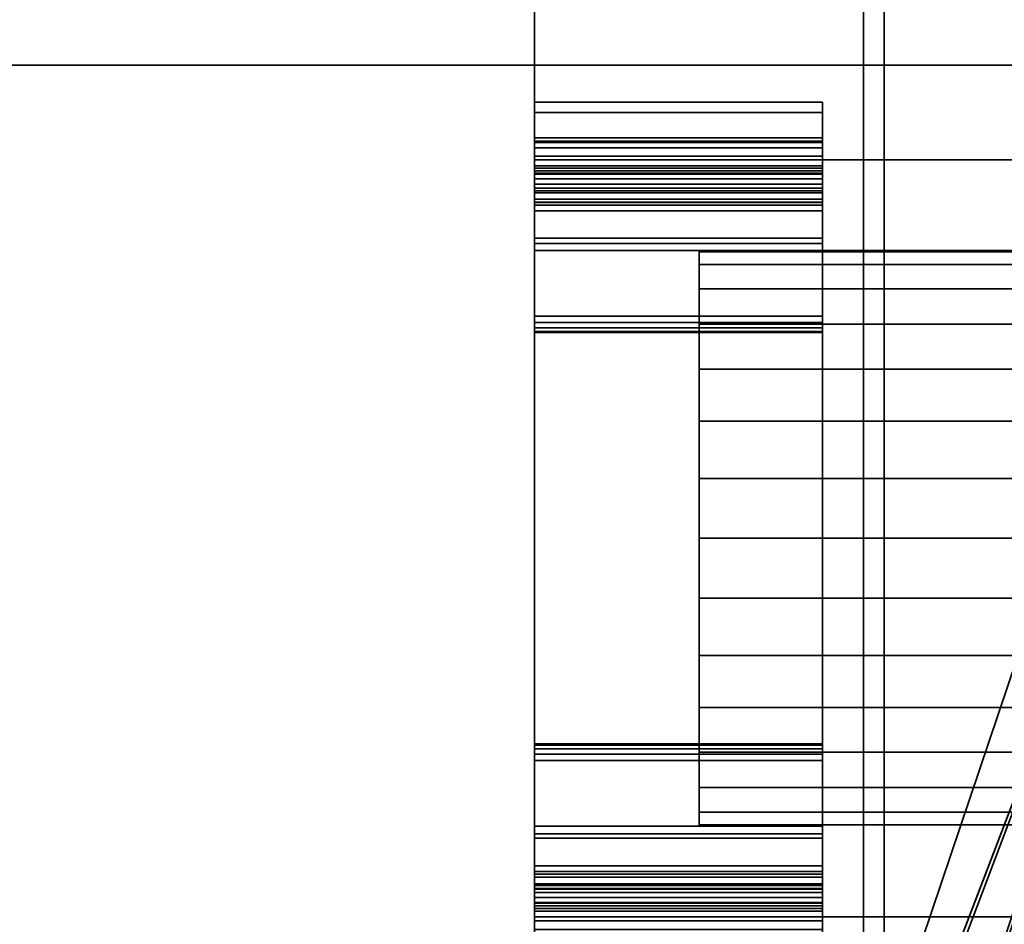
# Model space of a CAD drawing. Header units: millimetres. Extents: x -490 to 6690, y -115 to 132.
# Tile 977 of 1031: x 6503 to 6515, y -20 to -9. Entities that reach past the tile are written whole.
import ezdxf

# ---------------------------------------------------------------- set-up
doc = ezdxf.new("R2010")
doc.units = ezdxf.units.MM
doc.layers.add('151', color=7, linetype='Continuous', true_color=0xffffff)

# ---------------------------------------------------------------- blocks, each defined once
blk = doc.blocks.new('UG_SURFACE_319')
at = {"layer": '151', "color": 252, "linetype": 'Continuous', "lineweight": 35}
for points in [[(5491, -26, 2017), (6509, -26, 2017), (6509, 0, 2017), (5491, 0, 2017)], [(6509, 0, 2), (6509, -10.45, 16.865), (6509, -10.45, 3.93)], [(6509, 0, 2), (6509, -11.15, 20.3), (6509, -10.924, 19.13), (6509, -10.881, 19.019)], [(6509, -10.881, 19.019), (6509, -10.45, 16.865), (6509, 0, 2)], [(6509, -10.45, 3.93), (6509, -10.576, 3.231), (6509, -2), (6509, 0, 2)], [(6509, 0, 2), (6509, 0, 2017), (6509, -11.15, 29.1), (6509, -11.15, 20.3)], [(6509, 0, 2017), (6509, -26, 2017), (6509, -26), (6509, -20.35, 29.1)], [(6509, -20.35, 29.1), (6509, -11.15, 29.1), (6509, 0, 2017)], [(5491, -26), (5491, -2), (6509, -2), (6509, -26)], [(6509, -26), (6509, -2), (6509, -12.168, 1.95), (6509, -19.342, 1.967)], [(6509, -2), (6509, -10.939, 2.62), (6509, -11.493, 2.174)], [(6509, -10.576, 3.231), (6509, -10.939, 2.62), (6509, -2)], [(6509, -11.493, 2.174), (6509, -12.168, 1.95), (6509, -2)], [(6509, -10.45, 16.865), (6512.5, -10.45, 16.865), (6512.5, -10.45, 3.93), (6509, -10.45, 3.93)], [(6509, -10.881, 19.019), (6512.5, -10.881, 19.019), (6512.5, -10.45, 16.865), (6509, -10.45, 16.865)], [(6512.5, -10.576, 3.231), (6509, -10.576, 3.231), (6509, -10.45, 3.93), (6512.5, -10.45, 3.93)], [(6512.5, -10.45, 16.865), (6512.5, -11.25, 16.8), (6512.5, -11.25, 6.75)], [(6512.5, -11.224, 19.3), (6512.5, -11.25, 16.8), (6512.5, -10.45, 16.865), (6512.5, -10.881, 19.019)], [(6512.5, -11.25, 6.75), (6512.5, -11.25, 5.5), (6512.5, -10.45, 16.865)], [(6512.5, -10.45, 3.93), (6512.5, -10.45, 16.865), (6512.5, -11.25, 5.5), (6512.5, -11.25, 3.757)], [(6512.5, -11.25, 3.757), (6512.5, -11.313, 3.408), (6512.5, -10.576, 3.231), (6512.5, -10.45, 3.93)], [(6512.5, -10.939, 2.62), (6509, -10.939, 2.62), (6509, -10.576, 3.231), (6512.5, -10.576, 3.231)], [(6512.5, -11.313, 3.408), (6512.5, -11.493, 3.103), (6512.5, -10.939, 2.62), (6512.5, -10.576, 3.231)], [(6512.5, -10.881, 19.019), (6509, -10.881, 19.019), (6509, -10.924, 19.13), (6512.5, -10.924, 19.13)], [(6512.5, -11.224, 19.3), (6512.5, -10.881, 19.019), (6512.5, -10.924, 19.13)], [(6509, -11.15, 20.3), (6509, -11.002, 19.221), (6509, -10.924, 19.13)], [(6512.5, -10.924, 19.13), (6509, -10.924, 19.13), (6509, -11.002, 19.221), (6512.5, -11.002, 19.221)], [(6512.5, -11.493, 2.174), (6509, -11.493, 2.174), (6509, -10.939, 2.62), (6512.5, -10.939, 2.62)], [(6509, -11.15, 20.3), (6509, -11.106, 19.28), (6509, -11.002, 19.221)], [(6512.5, -11.002, 19.221), (6509, -11.002, 19.221), (6509, -11.106, 19.28), (6512.5, -11.106, 19.28)], [(6512.5, -10.924, 19.13), (6512.5, -11.002, 19.221), (6512.5, -11.106, 19.28), (6512.5, -11.224, 19.3)], [(6512.5, -11.493, 3.103), (6512.5, -11.768, 2.88), (6512.5, -11.493, 2.174), (6512.5, -10.939, 2.62)], [(6509, -11.224, 19.3), (6509, -11.106, 19.28), (6509, -11.15, 20.3)], [(6512.5, -11.106, 19.28), (6509, -11.106, 19.28), (6509, -11.224, 19.3), (6512.5, -11.224, 19.3)], [(6509, -20.35, 29.1), (6516, -20.35, 29.1), (6516, -11.15, 29.1), (6509, -11.15, 29.1)], [(6509, -11.15, 29.1), (6516, -11.15, 29.1), (6516, -11.15, 20.3), (6509, -11.15, 20.3)], [(6509, -11.15, 20.3), (6516, -11.15, 20.3), (6516, -20.35, 20.3), (6509, -20.35, 20.3)], [(6509, -11.15, 20.3), (6509, -11.323, 19.3), (6509, -11.224, 19.3)], [(6509, -11.15, 20.3), (6509, -11.444, 19.278), (6509, -11.323, 19.3)], [(6509, -11.15, 20.3), (6509, -20.35, 20.3), (6509, -11.55, 19.216), (6509, -11.444, 19.278)], [(6509, -11.323, 19.3), (6512.5, -11.323, 19.3), (6512.5, -11.224, 19.3), (6509, -11.224, 19.3)], [(6509, -19.831, 19.004), (6509, -19.25, 8.3), (6509, -12.25, 8.3), (6509, -11.25, 16.8)], [(6509, -11.25, 16.8), (6509, -11.666, 18.881), (6509, -19.831, 19.004)], [(6509, -11.25, 6.75), (6509, -11.25, 16.8), (6509, -12.25, 8.3)], [(6509, -11.284, 6.578), (6509, -11.25, 6.75), (6509, -12.25, 8.3), (6509, -12.25, 6.8)], [(6509, -11.25, 16.8), (6512.5, -11.25, 16.8), (6512.5, -11.666, 18.881), (6509, -11.666, 18.881)], [(6509, -11.25, 6.75), (6512.5, -11.25, 6.75), (6512.5, -11.25, 16.8), (6509, -11.25, 16.8)], [(6512.5, -11.25, 6.75), (6509, -11.25, 6.75), (6509, -11.284, 6.578), (6512.5, -11.284, 6.578)], [(6509, -11.25, 3.757), (6509, -20.25, 3.757), (6509, -19.396, 2.767), (6509, -12.104, 2.767)], [(6509, -11.25, 3.757), (6509, -11.25, 5.5), (6509, -20.25, 5.5), (6509, -20.25, 3.757)], [(6509, -11.313, 3.408), (6509, -11.25, 3.757), (6509, -12.104, 2.767)], [(6512.5, -20.25, 5.5), (6509, -20.25, 5.5), (6509, -11.25, 5.5), (6512.5, -11.25, 5.5)], [(6509, -11.25, 3.757), (6512.5, -11.25, 3.757), (6512.5, -11.25, 5.5), (6509, -11.25, 5.5)], [(6512.5, -11.25, 3.757), (6509, -11.25, 3.757), (6509, -11.313, 3.408), (6512.5, -11.313, 3.408)], [(6512.5, -11.666, 18.881), (6512.5, -11.224, 19.3), (6512.5, -11.323, 19.3)], [(6512.5, -11.666, 18.881), (6512.5, -11.25, 16.8), (6512.5, -11.224, 19.3)], [(6512.5, -11.25, 5.5), (6512.5, -11.528, 6.334), (6512.5, -11.7, 6.3)], [(6512.5, -11.7, 6.3), (6512.5, -13.05, 6.3), (6512.5, -11.25, 5.5)], [(6512.5, -11.25, 5.5), (6512.5, -11.382, 6.432), (6512.5, -11.528, 6.334)], [(6512.5, -13.05, 6.3), (6512.5, -13.127, 6.315), (6512.5, -20.25, 5.5), (6512.5, -11.25, 5.5)], [(6512.5, -11.25, 6.75), (6512.5, -11.284, 6.578), (6512.5, -11.25, 5.5)], [(6512.5, -11.284, 6.578), (6512.5, -11.382, 6.432), (6512.5, -11.25, 5.5)], [(6509, -11.528, 6.334), (6509, -11.382, 6.432), (6509, -11.284, 6.578), (6509, -12.25, 6.8)], [(6512.5, -11.284, 6.578), (6509, -11.284, 6.578), (6509, -11.382, 6.432), (6512.5, -11.382, 6.432)], [(6509, -12.104, 2.767), (6509, -11.768, 2.88), (6509, -11.493, 3.103), (6509, -11.313, 3.408)], [(6512.5, -11.313, 3.408), (6509, -11.313, 3.408), (6509, -11.493, 3.103), (6512.5, -11.493, 3.103)], [(6512.5, -11.323, 19.3), (6509, -11.323, 19.3), (6509, -11.444, 19.278), (6512.5, -11.444, 19.278)], [(6512.5, -11.666, 18.881), (6512.5, -11.323, 19.3), (6512.5, -11.444, 19.278), (6512.5, -11.55, 19.216)], [(6512.5, -11.382, 6.432), (6509, -11.382, 6.432), (6509, -11.528, 6.334), (6512.5, -11.528, 6.334)], [(6512.5, -11.444, 19.278), (6509, -11.444, 19.278), (6509, -11.55, 19.216), (6512.5, -11.55, 19.216)], [(6512.5, -12.168, 1.95), (6509, -12.168, 1.95), (6509, -11.493, 2.174), (6512.5, -11.493, 2.174)], [(6512.5, -11.493, 3.103), (6509, -11.493, 3.103), (6509, -11.768, 2.88), (6512.5, -11.768, 2.88)], [(6509, -12.25, 6.8), (6509, -11.7, 6.3), (6509, -11.528, 6.334)], [(6512.5, -11.528, 6.334), (6509, -11.528, 6.334), (6509, -11.7, 6.3), (6512.5, -11.7, 6.3)], [(6509, -11.629, 19.121), (6509, -11.55, 19.216), (6509, -20.35, 20.3)], [(6512.5, -11.55, 19.216), (6509, -11.55, 19.216), (6509, -11.629, 19.121), (6512.5, -11.629, 19.121)], [(6512.5, -11.768, 2.88), (6512.5, -12.104, 2.767), (6512.5, -12.168, 1.95), (6512.5, -11.493, 2.174)], [(6512.5, -11.55, 19.216), (6512.5, -11.629, 19.121), (6512.5, -11.669, 19.004), (6512.5, -11.666, 18.881)], [(6509, -20.35, 20.3), (6509, -11.669, 19.004), (6509, -11.629, 19.121)], [(6512.5, -11.629, 19.121), (6509, -11.629, 19.121), (6509, -11.669, 19.004), (6512.5, -11.669, 19.004)], [(6509, -11.666, 18.881), (6509, -11.669, 19.004), (6509, -19.831, 19.004)], [(6512.5, -11.669, 19.004), (6509, -11.669, 19.004), (6509, -11.666, 18.881), (6512.5, -11.666, 18.881)], [(6509, -11.669, 19.004), (6509, -19.871, 19.121), (6509, -19.831, 19.004)], [(6509, -11.669, 19.004), (6509, -20.35, 20.3), (6509, -20.056, 19.278), (6509, -19.95, 19.216)], [(6509, -19.95, 19.216), (6509, -19.871, 19.121), (6509, -11.669, 19.004)], [(6509, -13.05, 6.3), (6509, -11.7, 6.3), (6509, -12.25, 6.8), (6509, -13.05, 6.8)], [(6509, -13.05, 6.3), (6512.5, -13.05, 6.3), (6512.5, -11.7, 6.3), (6509, -11.7, 6.3)], [(6512.5, -11.768, 2.88), (6509, -11.768, 2.88), (6509, -12.104, 2.767), (6512.5, -12.104, 2.767)], [(6512.5, -12.104, 2.767), (6509, -12.104, 2.767), (6509, -19.396, 2.767), (6512.5, -19.396, 2.767)], [(6512.5, -19.342, 1.967), (6509, -19.342, 1.967), (6509, -12.168, 1.95), (6512.5, -12.168, 1.95)], [(6512.5, -19.342, 1.967), (6512.5, -12.168, 1.95), (6512.5, -12.104, 2.767), (6512.5, -19.396, 2.767)], [(6509, -19.25, 8.3), (6512.5, -19.25, 8.3), (6512.5, -12.25, 8.3), (6509, -12.25, 8.3)], [(6509, -12.25, 8.3), (6512.5, -12.25, 8.3), (6512.5, -12.25, 6.8), (6509, -12.25, 6.8)], [(6509, -12.25, 6.8), (6512.5, -12.25, 6.8), (6512.5, -13.05, 6.8), (6509, -13.05, 6.8)], [(6511, -12.421, 23.618), (6511, -12.25, 24.7), (6511, -12.269, 25.066), (6511, -15.75, 24.7)], [(6518, -12.25, 24.7), (6518, -12.269, 25.066), (6511, -12.269, 25.066), (6511, -12.25, 24.7)], [(6511, -12.25, 24.7), (6511, -12.421, 23.618), (6518, -12.421, 23.618), (6518, -12.25, 24.7)], [(6511, -15.75, 24.7), (6511, -12.269, 25.066), (6511, -12.719, 26.45), (6511, -13.693, 27.532)], [(6518, -12.719, 26.45), (6511, -12.719, 26.45), (6511, -12.269, 25.066), (6518, -12.269, 25.066)], [(6512.5, -12.25, 8.3), (6512.5, -13.127, 6.785), (6512.5, -13.05, 6.8)], [(6512.5, -13.191, 6.741), (6512.5, -13.127, 6.785), (6512.5, -12.25, 8.3), (6512.5, -18.309, 6.741)], [(6512.5, -13.05, 6.8), (6512.5, -12.25, 6.8), (6512.5, -12.25, 8.3)], [(6512.5, -18.373, 6.785), (6512.5, -18.309, 6.741), (6512.5, -12.25, 8.3), (6512.5, -19.25, 8.3)], [(6511, -14.326, 21.503), (6511, -13.149, 22.358), (6511, -12.421, 23.618), (6511, -15.75, 24.7)], [(6518, -12.421, 23.618), (6511, -12.421, 23.618), (6511, -13.149, 22.358), (6518, -13.149, 22.358)], [(6518, -13.693, 27.532), (6511, -13.693, 27.532), (6511, -12.719, 26.45), (6518, -12.719, 26.45)], [(6509, -13.05, 6.3), (6509, -13.05, 6.8), (6509, -13.25, 6.6), (6509, -13.25, 6.5)], [(6509, -13.05, 6.8), (6509, -13.127, 6.785), (6509, -13.191, 6.741)], [(6509, -13.191, 6.741), (6509, -13.235, 6.677), (6509, -13.25, 6.6), (6509, -13.05, 6.8)], [(6509, -13.191, 6.359), (6509, -13.127, 6.315), (6509, -13.05, 6.3), (6509, -13.25, 6.5)], [(6512.5, -13.05, 6.3), (6509, -13.05, 6.3), (6509, -13.127, 6.315), (6512.5, -13.127, 6.315)], [(6512.5, -13.127, 6.785), (6509, -13.127, 6.785), (6509, -13.05, 6.8), (6512.5, -13.05, 6.8)], [(6512.5, -13.127, 6.315), (6509, -13.127, 6.315), (6509, -13.191, 6.359), (6512.5, -13.191, 6.359)], [(6512.5, -13.191, 6.741), (6509, -13.191, 6.741), (6509, -13.127, 6.785), (6512.5, -13.127, 6.785)], [(6518, -13.149, 22.358), (6511, -13.149, 22.358), (6511, -14.326, 21.503), (6518, -14.326, 21.503)], [(6512.5, -20.25, 5.5), (6512.5, -13.127, 6.315), (6512.5, -13.191, 6.359)], [(6509, -13.25, 6.5), (6509, -13.235, 6.423), (6509, -13.191, 6.359)], [(6512.5, -13.191, 6.359), (6509, -13.191, 6.359), (6509, -13.235, 6.423), (6512.5, -13.235, 6.423)], [(6512.5, -13.235, 6.677), (6509, -13.235, 6.677), (6509, -13.191, 6.741), (6512.5, -13.191, 6.741)], [(6512.5, -13.235, 6.423), (6509, -13.235, 6.423), (6509, -13.25, 6.5), (6512.5, -13.25, 6.5)], [(6512.5, -13.25, 6.6), (6509, -13.25, 6.6), (6509, -13.235, 6.677), (6512.5, -13.235, 6.677)], [(6509, -13.25, 6.6), (6512.5, -13.25, 6.6), (6512.5, -13.25, 6.5), (6509, -13.25, 6.5)], [(6512.5, -18.309, 6.741), (6512.5, -13.235, 6.677), (6512.5, -13.191, 6.741)], [(6512.5, -13.191, 6.359), (6512.5, -13.235, 6.423), (6512.5, -20.25, 5.5)], [(6512.5, -18.25, 6.5), (6512.5, -13.235, 6.423), (6512.5, -13.25, 6.5)], [(6512.5, -13.25, 6.6), (6512.5, -13.235, 6.677), (6512.5, -18.265, 6.677)], [(6512.5, -20.25, 5.5), (6512.5, -13.235, 6.423), (6512.5, -18.373, 6.315), (6512.5, -18.45, 6.3)], [(6512.5, -18.25, 6.5), (6512.5, -18.265, 6.423), (6512.5, -13.235, 6.423)], [(6512.5, -13.235, 6.423), (6512.5, -18.309, 6.359), (6512.5, -18.373, 6.315)], [(6512.5, -13.235, 6.677), (6512.5, -18.309, 6.741), (6512.5, -18.265, 6.677)], [(6512.5, -18.265, 6.423), (6512.5, -18.309, 6.359), (6512.5, -13.235, 6.423)], [(6512.5, -13.25, 6.6), (6512.5, -18.265, 6.677), (6512.5, -18.25, 6.6)], [(6512.5, -18.25, 6.6), (6512.5, -18.25, 6.5), (6512.5, -13.25, 6.5), (6512.5, -13.25, 6.6)], [(6511, -13.693, 27.532), (6511, -15.022, 28.124), (6511, -16.478, 28.124), (6511, -15.75, 24.7)], [(6518, -15.022, 28.124), (6511, -15.022, 28.124), (6511, -13.693, 27.532), (6518, -13.693, 27.532)], [(6511, -17.174, 21.503), (6511, -15.75, 21.2), (6511, -14.326, 21.503), (6511, -15.75, 24.7)], [(6518, -14.326, 21.503), (6511, -14.326, 21.503), (6511, -15.75, 21.2), (6518, -15.75, 21.2)], [(6518, -16.478, 28.124), (6511, -16.478, 28.124), (6511, -15.022, 28.124), (6518, -15.022, 28.124)], [(6511, -16.478, 28.124), (6511, -17.807, 27.532), (6511, -18.781, 26.45), (6511, -15.75, 24.7)], [(6511, -18.781, 26.45), (6511, -19.231, 25.066), (6511, -19.079, 23.618), (6511, -15.75, 24.7)], [(6511, -19.079, 23.618), (6511, -18.351, 22.358), (6511, -17.174, 21.503), (6511, -15.75, 24.7)], [(6518, -15.75, 21.2), (6511, -15.75, 21.2), (6511, -17.174, 21.503), (6518, -17.174, 21.503)], [(6518, -17.807, 27.532), (6511, -17.807, 27.532), (6511, -16.478, 28.124), (6518, -16.478, 28.124)], [(6518, -17.174, 21.503), (6511, -17.174, 21.503), (6511, -18.351, 22.358), (6518, -18.351, 22.358)], [(6518, -18.781, 26.45), (6511, -18.781, 26.45), (6511, -17.807, 27.532), (6518, -17.807, 27.532)], [(6509, -18.45, 6.8), (6509, -18.25, 6.6), (6509, -18.265, 6.677)], [(6509, -19.25, 6.8), (6509, -18.25, 6.5), (6509, -18.25, 6.6)], [(6509, -18.25, 6.5), (6509, -19.25, 6.8), (6509, -19.8, 6.3), (6509, -18.45, 6.3)], [(6509, -18.265, 6.423), (6509, -18.25, 6.5), (6509, -18.45, 6.3)], [(6509, -18.45, 6.8), (6509, -19.25, 6.8), (6509, -18.25, 6.6)], [(6509, -18.25, 6.5), (6512.5, -18.25, 6.5), (6512.5, -18.25, 6.6), (6509, -18.25, 6.6)], [(6512.5, -18.265, 6.677), (6509, -18.265, 6.677), (6509, -18.25, 6.6), (6512.5, -18.25, 6.6)], [(6512.5, -18.25, 6.5), (6509, -18.25, 6.5), (6509, -18.265, 6.423), (6512.5, -18.265, 6.423)], [(6509, -18.265, 6.677), (6509, -18.309, 6.741), (6509, -18.373, 6.785), (6509, -18.45, 6.8)], [(6509, -18.45, 6.3), (6509, -18.373, 6.315), (6509, -18.309, 6.359), (6509, -18.265, 6.423)], [(6512.5, -18.309, 6.741), (6509, -18.309, 6.741), (6509, -18.265, 6.677), (6512.5, -18.265, 6.677)], [(6512.5, -18.265, 6.423), (6509, -18.265, 6.423), (6509, -18.309, 6.359), (6512.5, -18.309, 6.359)], [(6512.5, -18.373, 6.785), (6509, -18.373, 6.785), (6509, -18.309, 6.741), (6512.5, -18.309, 6.741)], [(6512.5, -18.309, 6.359), (6509, -18.309, 6.359), (6509, -18.373, 6.315), (6512.5, -18.373, 6.315)], [(6512.5, -18.45, 6.8), (6509, -18.45, 6.8), (6509, -18.373, 6.785), (6512.5, -18.373, 6.785)], [(6512.5, -18.373, 6.315), (6509, -18.373, 6.315), (6509, -18.45, 6.3), (6512.5, -18.45, 6.3)], [(6518, -18.351, 22.358), (6511, -18.351, 22.358), (6511, -19.079, 23.618), (6518, -19.079, 23.618)], [(6512.5, -18.45, 6.8), (6512.5, -18.373, 6.785), (6512.5, -19.25, 8.3)], [(6509, -19.8, 6.3), (6512.5, -19.8, 6.3), (6512.5, -18.45, 6.3), (6509, -18.45, 6.3)], [(6509, -18.45, 6.8), (6512.5, -18.45, 6.8), (6512.5, -19.25, 6.8), (6509, -19.25, 6.8)], [(6512.5, -20.25, 5.5), (6512.5, -18.45, 6.3), (6512.5, -19.8, 6.3)], [(6512.5, -19.25, 8.3), (6512.5, -19.25, 6.8), (6512.5, -18.45, 6.8)], [(6518, -19.231, 25.066), (6511, -19.231, 25.066), (6511, -18.781, 26.45), (6518, -18.781, 26.45)], [(6518, -19.079, 23.618), (6511, -19.079, 23.618), (6511, -19.231, 25.066), (6518, -19.231, 25.066)], [(6509, -19.25, 6.8), (6509, -19.831, 19.004), (6509, -19.834, 18.881)], [(6509, -19.834, 18.881), (6509, -19.972, 6.334), (6509, -19.8, 6.3), (6509, -19.25, 6.8)], [(6509, -19.831, 19.004), (6509, -19.25, 6.8), (6509, -19.25, 8.3)], [(6509, -19.25, 6.8), (6512.5, -19.25, 6.8), (6512.5, -19.25, 8.3), (6509, -19.25, 8.3)], [(6509, -19.342, 1.967), (6509, -20.013, 2.193), (6509, -26)], [(6512.5, -20.013, 2.193), (6509, -20.013, 2.193), (6509, -19.342, 1.967), (6512.5, -19.342, 1.967)], [(6512.5, -19.396, 2.767), (6512.5, -19.732, 2.88), (6512.5, -20.013, 2.193), (6512.5, -19.342, 1.967)], [(6509, -19.732, 2.88), (6509, -19.396, 2.767), (6509, -20.25, 3.757)], [(6512.5, -19.396, 2.767), (6509, -19.396, 2.767), (6509, -19.732, 2.88), (6512.5, -19.732, 2.88)], [(6509, -20.25, 3.757), (6509, -20.187, 3.408), (6509, -20.007, 3.103), (6509, -19.732, 2.88)], [(6512.5, -19.732, 2.88), (6509, -19.732, 2.88), (6509, -20.007, 3.103), (6512.5, -20.007, 3.103)], [(6512.5, -19.732, 2.88), (6512.5, -20.007, 3.103), (6512.5, -20.564, 2.639), (6512.5, -20.013, 2.193)], [(6512.5, -19.8, 6.3), (6509, -19.8, 6.3), (6509, -19.972, 6.334), (6512.5, -19.972, 6.334)], [(6512.5, -19.831, 19.004), (6509, -19.831, 19.004), (6509, -19.871, 19.121), (6512.5, -19.871, 19.121)], [(6512.5, -19.834, 18.881), (6509, -19.834, 18.881), (6509, -19.831, 19.004), (6512.5, -19.831, 19.004)], [(6509, -19.834, 18.881), (6509, -20.118, 6.432), (6509, -19.972, 6.334)], [(6509, -19.834, 18.881), (6509, -20.25, 6.75), (6509, -20.216, 6.578), (6509, -20.118, 6.432)], [(6509, -19.834, 18.881), (6509, -20.25, 16.8), (6509, -20.25, 6.75)], [(6509, -19.834, 18.881), (6512.5, -19.834, 18.881), (6512.5, -20.25, 16.8), (6509, -20.25, 16.8)], [(6512.5, -19.871, 19.121), (6509, -19.871, 19.121), (6509, -19.95, 19.216), (6512.5, -19.95, 19.216)], [(6512.5, -19.8, 6.3), (6512.5, -19.972, 6.334), (6512.5, -20.25, 5.5)], [(6512.5, -20.177, 19.3), (6512.5, -19.834, 18.881), (6512.5, -19.831, 19.004), (6512.5, -19.871, 19.121)], [(6512.5, -19.834, 18.881), (6512.5, -20.4, 19.28), (6512.5, -20.504, 19.221)], [(6512.5, -19.834, 18.881), (6512.5, -20.282, 19.3), (6512.5, -20.4, 19.28)], [(6512.5, -20.177, 19.3), (6512.5, -20.282, 19.3), (6512.5, -19.834, 18.881)], [(6512.5, -20.504, 19.221), (6512.5, -20.583, 19.13), (6512.5, -20.626, 19.019), (6512.5, -19.834, 18.881)], [(6512.5, -20.626, 19.019), (6512.5, -21.05, 16.895), (6512.5, -20.25, 16.8), (6512.5, -19.834, 18.881)], [(6512.5, -19.871, 19.121), (6512.5, -19.95, 19.216), (6512.5, -20.056, 19.278), (6512.5, -20.177, 19.3)], [(6512.5, -19.95, 19.216), (6509, -19.95, 19.216), (6509, -20.056, 19.278), (6512.5, -20.056, 19.278)], [(6512.5, -19.972, 6.334), (6509, -19.972, 6.334), (6509, -20.118, 6.432), (6512.5, -20.118, 6.432)], [(6512.5, -20.25, 5.5), (6512.5, -19.972, 6.334), (6512.5, -20.118, 6.432)], [(6512.5, -20.007, 3.103), (6509, -20.007, 3.103), (6509, -20.187, 3.408), (6512.5, -20.187, 3.408)], [(6509, -26), (6509, -20.013, 2.193), (6509, -20.564, 2.639)], [(6512.5, -20.564, 2.639), (6509, -20.564, 2.639), (6509, -20.013, 2.193), (6512.5, -20.013, 2.193)], [(6509, -20.177, 19.3), (6509, -20.056, 19.278), (6509, -20.35, 20.3)], [(6512.5, -20.056, 19.278), (6509, -20.056, 19.278), (6509, -20.177, 19.3), (6512.5, -20.177, 19.3)], [(6512.5, -20.925, 3.249), (6512.5, -20.564, 2.639), (6512.5, -20.007, 3.103), (6512.5, -20.187, 3.408)], [(6512.5, -20.118, 6.432), (6509, -20.118, 6.432), (6509, -20.216, 6.578), (6512.5, -20.216, 6.578)], [(6509, -20.282, 19.3), (6509, -20.177, 19.3), (6509, -20.35, 20.3)], [(6509, -20.282, 19.3), (6512.5, -20.282, 19.3), (6512.5, -20.177, 19.3), (6509, -20.177, 19.3)], [(6512.5, -20.187, 3.408), (6509, -20.187, 3.408), (6509, -20.25, 3.757), (6512.5, -20.25, 3.757)], [(6512.5, -20.216, 6.578), (6509, -20.216, 6.578), (6509, -20.25, 6.75), (6512.5, -20.25, 6.75)], [(6512.5, -20.25, 5.5), (6512.5, -20.118, 6.432), (6512.5, -20.216, 6.578)], [(6512.5, -21.05, 3.946), (6512.5, -20.925, 3.249), (6512.5, -20.187, 3.408), (6512.5, -20.25, 3.757)], [(6512.5, -20.25, 5.5), (6512.5, -20.216, 6.578), (6512.5, -20.25, 6.75)], [(6509, -20.25, 16.8), (6512.5, -20.25, 16.8), (6512.5, -20.25, 6.75), (6509, -20.25, 6.75)], [(6509, -20.25, 5.5), (6512.5, -20.25, 5.5), (6512.5, -20.25, 3.757), (6509, -20.25, 3.757)], [(6509, -20.35, 20.3), (6509, -20.4, 19.28), (6509, -20.282, 19.3)], [(6512.5, -20.282, 19.3), (6509, -20.282, 19.3), (6509, -20.4, 19.28), (6512.5, -20.4, 19.28)], [(6509, -20.35, 20.3), (6516, -20.35, 20.3), (6516, -20.35, 29.1), (6509, -20.35, 29.1)], [(6509, -20.626, 19.019), (6509, -20.35, 20.3), (6509, -26)], [(6509, -20.35, 20.3), (6509, -20.504, 19.221), (6509, -20.4, 19.28)], [(6509, -20.626, 19.019), (6509, -20.583, 19.13), (6509, -20.35, 20.3)], [(6509, -20.583, 19.13), (6509, -20.504, 19.221), (6509, -20.35, 20.3)], [(6509, -26), (6509, -20.35, 20.3), (6509, -20.35, 29.1)], [(6512.5, -21.05, 16.895), (6512.5, -20.25, 5.5), (6512.5, -20.25, 6.75)], [(6512.5, -20.25, 6.75), (6512.5, -20.25, 16.8), (6512.5, -21.05, 16.895)], [(6512.5, -20.25, 3.757), (6512.5, -20.25, 5.5), (6512.5, -21.05, 16.895), (6512.5, -21.05, 3.946)], [(6512.5, -20.4, 19.28), (6509, -20.4, 19.28), (6509, -20.504, 19.221), (6512.5, -20.504, 19.221)]]:
    blk.add_3dface(points, dxfattribs=at)
blk = doc.blocks.new('UG_SURFACE_340')
at = {"layer": '151', "color": 41, "linetype": 'Continuous', "lineweight": 35}
for points in [[(6588.25, -25, 2095.25), (6588.25, -10, 2095.25), (5411.75, -10, 2095.25), (5411.75, -25, 2095.25)], [(6588.25, -10, 2095.25), (6518.25, -10, 2025.25), (5481.75, -10, 2025.25), (5411.75, -10, 2095.25)], [(6518.25, -10, 2025.25), (6518.25, -25, 2025.25), (5481.75, -25, 2025.25), (5481.75, -10, 2025.25)]]:
    blk.add_3dface(points, dxfattribs=at)
blk = doc.blocks.new('UG_SURFACE_341')
at = {"layer": '151', "color": 14, "linetype": 'Continuous', "lineweight": 35}
for points in [[(6593.25, -22, 2100.25), (6593.25, -6.25, 2100.25), (5406.75, -6.25, 2100.25), (5406.75, -22, 2100.25)], [(5411.75, -6.25, 2095.25), (6588.25, -6.25, 2095.25), (6588.25, -25, 2095.25), (5411.75, -25, 2095.25)]]:
    blk.add_3dface(points, dxfattribs=at)
blk = doc.blocks.new('UG_SURFACE_342')
at = {"layer": '151', "color": 14, "linetype": 'Continuous', "lineweight": 35}
for points in [[(6517.3, -10, 2024.3), (6517.3, 19, 2024.3), (5482.7, 19, 2024.3), (5482.7, -10, 2024.3)], [(6513.25, 16.25, 2020.25), (6516, 19, 2023), (6517.3, 19, 2024.3), (6517.3, -10, 2024.3)], [(6513.25, 16.25, 2020.25), (6513.25, -22, 2020.25), (5486.75, -22, 2020.25), (5486.75, 16.25, 2020.25)], [(6517.3, -10, 2024.3), (6513.25, -22, 2020.25), (6513.25, 16.25, 2020.25)], [(6518.25, -25, 2025.25), (6518.25, -10, 2025.25), (5481.75, -10, 2025.25), (5481.75, -25, 2025.25)], [(6518.25, -10, 2025.25), (6517.3, -10, 2024.3), (5482.7, -10, 2024.3), (5481.75, -10, 2025.25)], [(6513.354, -22.785, 2020.355), (6513.25, -22, 2020.25), (6517.3, -10, 2024.3), (6518.25, -10, 2025.25)], [(6518.25, -10, 2025.25), (6513.384, -22.858, 2020.385), (6513.354, -22.785, 2020.355)], [(6518.25, -10, 2025.25), (6513.763, -23.632, 2020.763), (6513.637, -23.473, 2020.637), (6513.384, -22.858, 2020.385)], [(6514.378, -24.306, 2021.378), (6514.229, -24.217, 2021.23), (6513.763, -23.632, 2020.763), (6518.25, -10, 2025.25)], [(6518.25, -10, 2025.25), (6515.165, -24.779, 2022.165), (6514.378, -24.306, 2021.378)]]:
    blk.add_3dface(points, dxfattribs=at)
blk = doc.blocks.new('UG_SURFACE_343')
at = {"layer": '151', "color": 7, "linetype": 'Continuous', "lineweight": 35}
for points in [[(5486.75, 16, 2020.25), (5486.75, -22, 2020.25), (6513.25, -22, 2020.25), (6513.25, 16, 2020.25)], [(6513, 16, 2020), (6513, -22, 2020), (5487, -22, 2020), (5487, 16, 2020)], [(6513, -22, 2020), (6513, 16, 2020), (6513.25, 16, 2020.25), (6513.25, -22, 2020.25)], [(6593.5, -22, 2100.5), (6593.5, -6.25, 2100.5), (5406.5, -6.25, 2100.5), (5406.5, -22, 2100.5)], [(5406.75, -22, 2100.25), (5406.75, -6.25, 2100.25), (6593.25, -6.25, 2100.25), (6593.25, -22, 2100.25)]]:
    blk.add_3dface(points, dxfattribs=at)
blk = doc.blocks.new('UG_SURFACE_344')
at = {"layer": '151', "color": 14, "linetype": 'Continuous', "lineweight": 35}
for points in [[(6513.25, 16.25, -8), (6516, 19, -8), (6517.3, 19, -8), (6517.3, -10, -8)], [(6517.3, -10, 2024.3), (6517.3, 19, 2024.3), (6516, 19, 2023), (6513.25, 16.25, 2020.25)], [(6513.25, -22, 2020.25), (6513.25, 16.25, 2020.25), (6513.25, 1.973, 1760.523), (6513.25, 1.33, 1762.5)], [(6513.25, -3, 275), (6513.25, -0.966, 275.432), (6513.25, 16.25, -8), (6513.25, -22, -8)], [(6517.3, -10, -8), (6513.25, -22, -8), (6513.25, 16.25, -8)], [(6513.25, 16.25, 2020.25), (6513.25, -22, 2020.25), (6517.3, -10, 2024.3)], [(6513.25, -22, 2020.25), (6513.25, 1.33, 1762.5), (6513.25, -0.061, 1764.045)], [(6513.25, -0.061, 1764.045), (6513.25, -1.96, 1764.891), (6513.25, -22, 2020.25)], [(6513.25, -1.96, 1764.891), (6513.25, -3, 1765), (6513.25, -22, 2020.25)], [(6513.25, -22, 2020.25), (6513.25, -3, 285), (6513.25, -4.04, 284.891)], [(6513.25, -7.973, 1222.523), (6513.25, -3, 285), (6513.25, -22, 2020.25)], [(6513.25, -22, 2020.25), (6513.25, -3, 1765), (6513.25, -4.04, 1764.891)], [(6513.25, -22, -8), (6513.25, -5.034, 275.432), (6513.25, -3, 275)], [(6513.25, -4.04, 284.891), (6513.25, -5.939, 284.045), (6513.25, -22, 2020.25)], [(6513.25, -4.04, 1764.891), (6513.25, -5.939, 1764.045), (6513.25, -22, 2020.25)], [(6513.25, -6.716, 276.654), (6513.25, -5.034, 275.432), (6513.25, -22, -8)], [(6513.25, -7.973, 1760.523), (6513.25, -5.939, 1226.045), (6513.25, -22, 2020.25)], [(6513.25, -5.939, 1226.045), (6513.25, -7.33, 1224.5), (6513.25, -22, 2020.25)], [(6513.25, -5.939, 1764.045), (6513.25, -7.33, 1762.5), (6513.25, -22, 2020.25)], [(6513.25, -5.939, 284.045), (6513.25, -7.33, 282.5), (6513.25, -22, 2020.25)], [(6513.25, -22, -8), (6513.25, -7.755, 278.455), (6513.25, -6.716, 276.654)], [(6513.25, -22, 2020.25), (6513.25, -7.33, 1224.5), (6513.25, -7.973, 1222.523)], [(6513.25, -22, 2020.25), (6513.25, -7.33, 1762.5), (6513.25, -7.973, 1760.523)], [(6513.25, -22, 2020.25), (6513.25, -7.33, 282.5), (6513.25, -7.973, 280.523)], [(6513.25, -7.973, 280.523), (6513.25, -7.755, 278.455), (6513.25, -22, -8)], [(6513.25, -7.973, 280.523), (6513.25, -22, -8), (6513.25, -22, 2020.25)], [(6513.25, -22, -8), (6517.3, -10, -8), (6518.25, -10, -8), (6518.25, -25, -8)], [(6518.25, -10, 2025.25), (6517.3, -10, 2024.3), (6513.25, -22, 2020.25), (6513.354, -22.782, 2020.354)], [(6518.25, -10, 2025.25), (6513.354, -22.783, 2020.354), (6513.723, -23.596, 2020.724)], [(6513.354, -22.782, 2020.354), (6513.354, -22.783, 2020.354), (6518.25, -10, 2025.25)], [(6518.25, -10, 2025.25), (6513.723, -23.596, 2020.724), (6513.755, -23.667, 2020.756), (6514.343, -24.212, 2021.343)], [(6518.25, -10, 2025.25), (6514.343, -24.212, 2021.343), (6514.773, -24.612, 2021.774), (6515.089, -24.695, 2022.089)]]:
    blk.add_3dface(points, dxfattribs=at)
blk = doc.blocks.new('UG_SURFACE_346')
at = {"layer": '151', "color": 7, "linetype": 'Continuous', "lineweight": 35}
for points in [[(6513.25, -22, 2020.25), (6513.25, 16, 2020.25), (6513, 16, 2020), (6513, -22, 2020)], [(6513, 16, -8), (6513.25, 16, -8), (6513.25, -22, -8), (6513, -22, -8)], [(6513, -22, 2020), (6513, 16, 2020), (6513, 1.973, 1760.523), (6513, 1.33, 1762.5)], [(6513, -3, 275), (6513, -0.966, 275.432), (6513, 16, -8), (6513, -22, -8)], [(6513.25, 16, 2020.25), (6513.25, -22, 2020.25), (6513.25, -7.973, 1760.523), (6513.25, -7.33, 1762.5)], [(6513.25, -0.966, 275.432), (6513.25, -3, 275), (6513.25, -22, -8), (6513.25, 16, -8)], [(6513, -22, 2020), (6513, 1.33, 1762.5), (6513, -0.061, 1764.045)], [(6513, -0.061, 1764.045), (6513, -1.96, 1764.891), (6513, -22, 2020)], [(6513, -1.96, 1764.891), (6513, -3, 1765), (6513, -22, 2020)], [(6513, -22, 2020), (6513, -3, 285), (6513, -4.04, 284.891)], [(6513, -7.973, 1222.523), (6513, -3, 285), (6513, -22, 2020)], [(6513, -22, 2020), (6513, -3, 1765), (6513, -4.04, 1764.891)], [(6513, -22, -8), (6513, -5.034, 275.432), (6513, -3, 275)], [(6513.25, -7.973, 280.523), (6513.25, -3, 1217), (6513.25, -22, -8)], [(6513.25, -3, 1217), (6513.25, -5.034, 1217.432), (6513.25, -22, -8)], [(6513.25, -22, -8), (6513.25, -3, 275), (6513.25, -5.034, 275.432)], [(6513, -4.04, 284.891), (6513, -5.939, 284.045), (6513, -22, 2020)], [(6513, -4.04, 1764.891), (6513, -5.939, 1764.045), (6513, -22, 2020)], [(6513, -6.716, 276.654), (6513, -5.034, 275.432), (6513, -22, -8)], [(6513.25, -22, -8), (6513.25, -5.034, 275.432), (6513.25, -6.716, 276.654)], [(6513.25, -5.034, 1217.432), (6513.25, -6.716, 1218.654), (6513.25, -22, -8)], [(6513, -7.973, 1760.523), (6513, -5.939, 1226.045), (6513, -22, 2020)], [(6513, -5.939, 1226.045), (6513, -7.33, 1224.5), (6513, -22, 2020)], [(6513, -5.939, 1764.045), (6513, -7.33, 1762.5), (6513, -22, 2020)], [(6513, -5.939, 284.045), (6513, -7.33, 282.5), (6513, -22, 2020)], [(6513, -22, -8), (6513, -7.755, 278.455), (6513, -6.716, 276.654)], [(6513.25, -22, -8), (6513.25, -6.716, 1218.654), (6513.25, -7.755, 1220.455)], [(6513.25, -6.716, 276.654), (6513.25, -7.755, 278.455), (6513.25, -22, -8)], [(6513, -22, 2020), (6513, -7.33, 1224.5), (6513, -7.973, 1222.523)], [(6513, -22, 2020), (6513, -7.33, 1762.5), (6513, -7.973, 1760.523)], [(6513, -22, 2020), (6513, -7.33, 282.5), (6513, -7.973, 280.523)], [(6513, -7.973, 280.523), (6513, -7.755, 278.455), (6513, -22, -8)], [(6513.25, -22, -8), (6513.25, -7.755, 1220.455), (6513.25, -7.973, 1222.523)], [(6513.25, -22, -8), (6513.25, -7.755, 278.455), (6513.25, -7.973, 280.523)], [(6513, -7.973, 280.523), (6513, -22, -8), (6513, -22, 2020)], [(6513.25, -7.973, 1760.523), (6513.25, -22, 2020.25), (6513.25, -7.973, 1222.523)], [(6513.25, -7.973, 1222.523), (6513.25, -22, 2020.25), (6513.25, -22, -8)]]:
    blk.add_3dface(points, dxfattribs=at)
blk = doc.blocks.new('UG_SURFACE_369')
at = {"layer": '151', "color": 254, "linetype": 'Continuous', "lineweight": 35}
for points in [[(6523.25, 111.75, 2030.25), (5476.75, 111.75, 2030.25), (5476.75, -10, 2030.25), (6523.25, -10, 2030.25)], [(6517.5, -8, 2024.5), (6519.5, -10, 2026.5), (5480.5, -10, 2026.5), (5482.5, -8, 2024.5)], [(6523.25, -10, 2030.25), (5476.75, -10, 2030.25), (5480.5, -10, 2026.5), (6519.5, -10, 2026.5)]]:
    blk.add_3dface(points, dxfattribs=at)

msp = doc.modelspace()

# ---------------------------------------------------------------- linework, layer by layer
at = {"layer": '151', "color": 253, "linetype": 'Continuous', "lineweight": -3}
for p, q in [((6513.25, 16.25, -8), (6513.25, -22, -8)), ((6513.25, 16.25, 2020.25), (6513.25, -22, 2020.25)), ((6513.25, 16.25, 2020.25), (6513.25, -22, 2020.25)), ((6513, 16, 2020), (6513, -22, 2020)), ((6513, 16, 2020), (6513, -22, 2020)), ((6513, 16, -8), (6513, -22, -8)), ((6513.25, 16, -8), (6513.25, -22, -8)), ((6513.25, 16, 2020.25), (6513.25, -22, 2020.25)), ((6513.25, 16, 2020.25), (6513.25, -22, 2020.25)), ((6509, 0, 2017), (6509, -26, 2017)), ((6509, -2), (6509, -26)), ((6588.25, -10, 2095.25), (5411.75, -10, 2095.25)), ((6523.25, -10, 2030.25), (5476.75, -10, 2030.25)), ((6519.5, -10, 2026.5), (5480.5, -10, 2026.5)), ((6518.25, -10, 2025.25), (5481.75, -10, 2025.25)), ((6518.25, -10, 2025.25), (5481.75, -10, 2025.25)), ((6517.3, -10, 2024.3), (5482.7, -10, 2024.3)), ((6509, -10.45, 16.865), (6512.5, -10.45, 16.865)), ((6509, -10.45, 3.93), (6512.5, -10.45, 3.93)), ((6509, -10.881, 19.019), (6509, -10.45, 16.865)), ((6509, -10.45, 16.865), (6509, -10.45, 3.93)), ((6512.5, -10.45, 16.865), (6512.5, -10.881, 19.019)), ((6512.5, -10.45, 3.93), (6512.5, -10.45, 16.865)), ((6509, -10.881, 19.019), (6512.5, -10.881, 19.019)), ((6516, -11.15, 29.1), (6509, -11.15, 29.1)), ((6516, -11.15, 20.3), (6509, -11.15, 20.3)), ((6509, -11.15, 20.3), (6509, -20.35, 20.3)), ((6509, -11.15, 29.1), (6509, -11.15, 20.3)), ((6509, -20.35, 29.1), (6509, -11.15, 29.1)), ((6509, -11.224, 19.3), (6512.5, -11.224, 19.3)), ((6509, -11.323, 19.3), (6509, -11.224, 19.3)), ((6509, -11.25, 3.757), (6512.5, -11.25, 3.757)), ((6509, -11.25, 5.5), (6512.5, -11.25, 5.5)), ((6509, -11.25, 16.8), (6512.5, -11.25, 16.8)), ((6509, -11.25, 6.75), (6512.5, -11.25, 6.75)), ((6509, -11.25, 6.75), (6509, -11.25, 16.8)), ((6509, -11.25, 16.8), (6509, -11.666, 18.881)), ((6509, -11.25, 3.757), (6509, -11.25, 5.5)), ((6512.5, -11.224, 19.3), (6512.5, -11.323, 19.3)), ((6512.5, -11.25, 5.5), (6512.5, -11.25, 3.757)), ((6512.5, -11.25, 16.8), (6512.5, -11.25, 6.75)), ((6512.5, -11.666, 18.881), (6512.5, -11.25, 16.8)), ((6509, -11.323, 19.3), (6512.5, -11.323, 19.3)), ((6509, -11.666, 18.881), (6512.5, -11.666, 18.881)), ((6509, -11.7, 6.3), (6512.5, -11.7, 6.3)), ((6509, -13.05, 6.3), (6509, -11.7, 6.3)), ((6512.5, -11.7, 6.3), (6512.5, -13.05, 6.3)), ((6509, -12.104, 2.767), (6512.5, -12.104, 2.767)), ((6509, -12.168, 1.95), (6512.5, -12.168, 1.95)), ((6509, -12.25, 8.3), (6512.5, -12.25, 8.3)), ((6509, -12.25, 6.8), (6512.5, -12.25, 6.8)), ((6509, -19.25, 8.3), (6509, -12.25, 8.3)), ((6509, -12.25, 6.8), (6509, -13.05, 6.8)), ((6509, -12.25, 8.3), (6509, -12.25, 6.8)), ((6512.5, -13.05, 6.8), (6512.5, -12.25, 6.8)), ((6512.5, -12.25, 6.8), (6512.5, -12.25, 8.3)), ((6512.5, -12.25, 8.3), (6512.5, -19.25, 8.3)), ((6509, -13.05, 6.3), (6512.5, -13.05, 6.3)), ((6509, -13.05, 6.8), (6512.5, -13.05, 6.8)), ((6509, -13.25, 6.5), (6512.5, -13.25, 6.5)), ((6509, -13.25, 6.6), (6512.5, -13.25, 6.6)), ((6509, -13.25, 6.6), (6509, -13.25, 6.5)), ((6512.5, -13.25, 6.5), (6512.5, -13.25, 6.6)), ((6509, -18.25, 6.6), (6512.5, -18.25, 6.6)), ((6509, -18.25, 6.5), (6512.5, -18.25, 6.5)), ((6509, -18.25, 6.5), (6509, -18.25, 6.6)), ((6512.5, -18.25, 6.6), (6512.5, -18.25, 6.5)), ((6509, -18.45, 6.8), (6512.5, -18.45, 6.8)), ((6509, -18.45, 6.3), (6512.5, -18.45, 6.3)), ((6509, -19.8, 6.3), (6509, -18.45, 6.3)), ((6509, -18.45, 6.8), (6509, -19.25, 6.8)), ((6512.5, -19.25, 6.8), (6512.5, -18.45, 6.8)), ((6512.5, -18.45, 6.3), (6512.5, -19.8, 6.3)), ((6509, -19.25, 8.3), (6512.5, -19.25, 8.3)), ((6509, -19.25, 6.8), (6512.5, -19.25, 6.8)), ((6509, -19.25, 6.8), (6509, -19.25, 8.3)), ((6512.5, -19.25, 8.3), (6512.5, -19.25, 6.8)), ((6509, -19.342, 1.967), (6512.5, -19.342, 1.967)), ((6509, -19.396, 2.767), (6512.5, -19.396, 2.767)), ((6509, -19.8, 6.3), (6512.5, -19.8, 6.3)), ((6509, -19.834, 18.881), (6512.5, -19.834, 18.881)), ((6509, -19.834, 18.881), (6509, -20.25, 16.8)), ((6512.5, -20.25, 16.8), (6512.5, -19.834, 18.881)), ((6509, -20.177, 19.3), (6512.5, -20.177, 19.3)), ((6509, -20.282, 19.3), (6509, -20.177, 19.3)), ((6512.5, -20.177, 19.3), (6512.5, -20.282, 19.3)), ((6509, -20.25, 6.75), (6512.5, -20.25, 6.75)), ((6509, -20.25, 5.5), (6512.5, -20.25, 5.5)), ((6509, -20.25, 16.8), (6512.5, -20.25, 16.8)), ((6509, -20.25, 3.757), (6512.5, -20.25, 3.757)), ((6509, -20.25, 16.8), (6509, -20.25, 6.75)), ((6509, -20.25, 5.5), (6509, -20.25, 3.757)), ((6509, -20.282, 19.3), (6512.5, -20.282, 19.3)), ((6516, -20.35, 29.1), (6509, -20.35, 29.1)), ((6516, -20.35, 20.3), (6509, -20.35, 20.3)), ((6509, -20.35, 20.3), (6509, -20.35, 29.1)), ((6512.5, -20.25, 6.75), (6512.5, -20.25, 16.8)), ((6512.5, -20.25, 3.757), (6512.5, -20.25, 5.5))]:
    msp.add_line(p, q, dxfattribs=at)
at = {"layer": '151', "color": 253, "linetype": 'Continuous', "lineweight": -3, "extrusion": (-1, 0, 0)}
msp.add_circle((15.75, 24.7, -6511), 3.5, dxfattribs=at)
at = {"layer": '151', "color": 253, "linetype": 'Continuous', "lineweight": -3, "extrusion": (-1, -1.17553e-16, 0)}
for centre, radius, start, end in [((12.45, 3.93, -6509), 2, 180, 261.8868), ((11.224, 18.95, -6509), 0.35, 90, 168.6901), ((15.75, 30.092, -6509), 25, 259.6302, 280.3698), ((11.323, 18.95, -6509), 0.35, 348.6901, 90), ((15.696, 26.7, -6509), 25, 261.8868, 278.3852), ((19.05, 3.946, -6509), 2, 278.3852, 0), ((20.177, 18.95, -6509), 0.35, 90, 191.3099), ((20.282, 18.95, -6509), 0.35, 11.3, 90)]:
    msp.add_arc(centre, radius, start, end, dxfattribs=at)
at = {"layer": '151', "color": 253, "linetype": 'Continuous', "lineweight": -3, "extrusion": (1, 0, 0)}
for centre, radius, start, end in [((-12.45, 3.93, 6512.5), 2, 278.1132, 0), ((-11.224, 18.95, 6512.5), 0.35, 11.3099, 90), ((-12.25, 3.757, 6509), 1, 278.3855, 0), ((-11.7, 6.75, 6509), 0.45, 270, 0), ((-15.75, 30.092, 6512.5), 25, 259.6302, 280.3698), ((-11.323, 18.95, 6512.5), 0.35, 90, 191.3099), ((-15.75, 27.5, 6509), 25, 261.6145, 278.3855), ((-15.696, 26.7, 6512.5), 25, 261.6148, 278.1132), ((-13.05, 6.5, 6509), 0.2, 180, 270), ((-13.05, 6.6, 6509), 0.2, 90, 180), ((-18.45, 6.6, 6509), 0.2, 0, 90), ((-18.45, 6.5, 6509), 0.2, 270, 0), ((-19.05, 3.946, 6512.5), 2, 180, 261.6148), ((-19.25, 3.757, 6509), 1, 180, 261.6145), ((-19.8, 6.75, 6509), 0.45, 180, 270), ((-20.177, 18.95, 6512.5), 0.35, 348.6901, 90), ((-20.282, 18.95, 6512.5), 0.35, 90, 168.7)]:
    msp.add_arc(centre, radius, start, end, dxfattribs=at)
at = {"layer": '151', "color": 253, "linetype": 'Continuous', "lineweight": -3, "extrusion": (-1, 0, 0)}
for centre, radius, start, end in [((12.25, 3.757, -6512.5), 1, 180, 261.6145), ((11.7, 6.75, -6512.5), 0.45, 180, 270), ((15.75, 27.5, -6512.5), 25, 261.6145, 278.3855), ((13.05, 6.5, -6512.5), 0.2, 270, 0), ((13.05, 6.6, -6512.5), 0.2, 0, 90), ((18.45, 6.5, -6512.5), 0.2, 180, 270), ((18.45, 6.6, -6512.5), 0.2, 90, 180), ((19.25, 3.757, -6512.5), 1, 278.3855, 0), ((19.8, 6.75, -6512.5), 0.45, 270, 0)]:
    msp.add_arc(centre, radius, start, end, dxfattribs=at)

# ---------------------------------------------------------------- block references
at = {"layer": '151', "color": 253, "linetype": 'Continuous', "lineweight": -3}
for name in ['UG_SURFACE_369', 'UG_SURFACE_342', 'UG_SURFACE_344', 'UG_SURFACE_343', 'UG_SURFACE_346', 'UG_SURFACE_319', 'UG_SURFACE_341', 'UG_SURFACE_340']:
    msp.add_blockref(name, (0, 0), dxfattribs=at)

doc.saveas('drawing.dxf')
